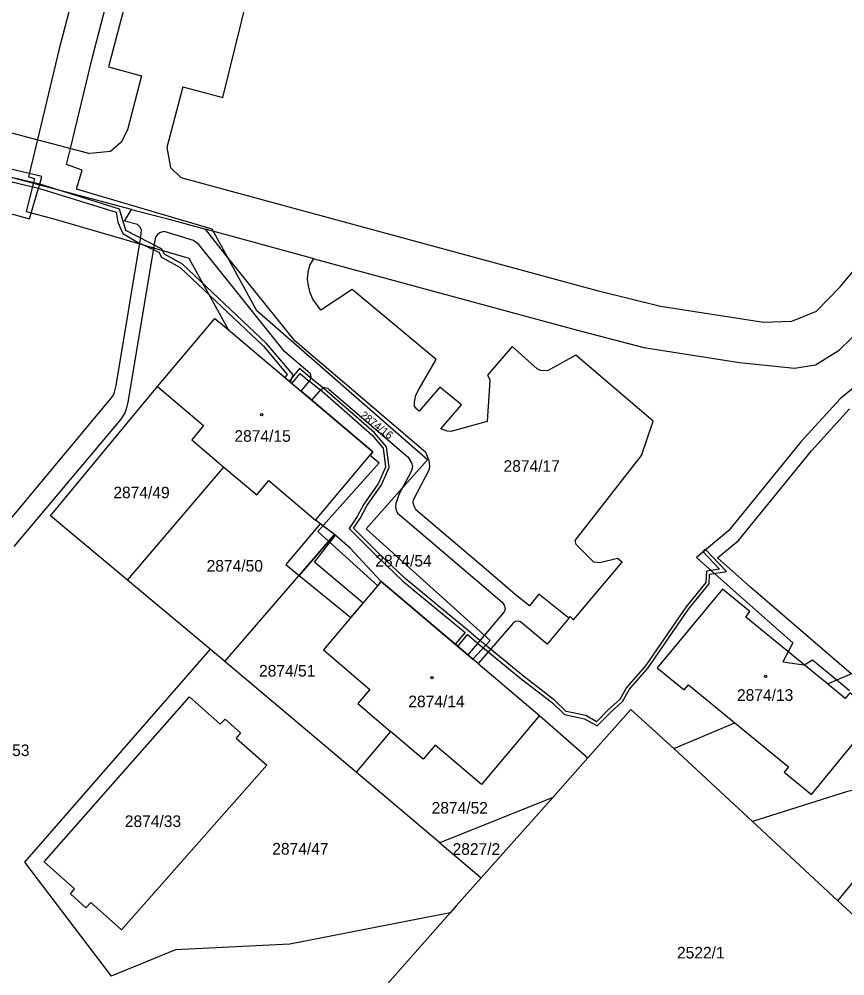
# Model space of a CAD drawing. Extents: x -869103 to -863415, y -1015889 to -1012477.
# Drawn here: x -866723.2 to -866602.7, y -1014986.6 to -1014847 of the extents above; entities that cross this region are included whole.
import ezdxf

# ---------------------------------------------------------------- set-up
doc = ezdxf.new("R2010")
doc.units = 0
for name, color, linetype in [('Hranice parcel', 7, 'Continuous'), ('Parcelní čísla', 7, 'Continuous'), ('Vnitřní kresba', 7, 'Continuous'), ('Věcná břemena k části', 7, 'Continuous'), ('Značky budov', 7, 'Continuous')]:
    doc.layers.add(name, color=color, linetype=linetype)

msp = doc.modelspace()

# ---------------------------------------------------------------- linework, layer by layer
at = {"layer": 'Hranice parcel'}
for p, q in [((-866680.49, -1014902.6), (-866682.06, -1014901.27)), ((-866707.38, -1014928.85), (-866693.32, -1014912.34)), ((-866677.19, -1014922.18), (-866679.98, -1014920.1)), ((-866693.18, -1014940.73), (-866677.19, -1014922.18)), ((-866695.31, -1014938.93), (-866707.38, -1014928.85)), ((-866657.74, -1014939.75), (-866670.35, -1014929.06)), ((-866695.31, -1014938.93), (-866722.45, -1014970.03)), ((-866693.18, -1014940.73), (-866695.31, -1014938.93)), ((-866674.03, -1014956.9), (-866693.18, -1014940.73)), ((-866656.22, -1014941.03), (-866647.26, -1014948.63)), ((-866647.26, -1014948.63), (-866640.21, -1014954.81)), ((-866627.67, -1014953.41), (-866618.76, -1014949.67)), ((-866669, -1014950.94), (-866674.03, -1014956.9)), ((-866616.18, -1014964.08), (-866627.67, -1014953.41)), ((-866640.21, -1014954.81), (-866645.33, -1014960.56)), ((-866661.8, -1014967.22), (-866674.03, -1014956.9)), ((-866645.33, -1014960.56), (-866661.8, -1014967.22)), ((-866645.33, -1014960.56), (-866655.78, -1014972.31)), ((-866603.73, -1014975.65), (-866616.18, -1014964.08)), ((-866661.8, -1014967.22), (-866655.78, -1014972.31)), ((-866603.73, -1014975.65), (-866597.71, -1014968.32)), ((-866722.45, -1014970.03), (-866709.79, -1014986.64)), ((-866593.09, -1014985.55), (-866603.73, -1014975.65)), ((-866660.32, -1014977.41), (-866671.6, -1014990.21))]:
    msp.add_line(p, q, dxfattribs=at)
for points in [[(-866726.42, -1014922.24), (-866709.76, -1014902.31), (-866709.5, -1014901.9), (-866709.32, -1014901.41), (-866709.06, -1014900.44), (-866705.45, -1014878.75), (-866705.35, -1014877.78), (-866705.56, -1014877.31), (-866705.93, -1014876.94), (-866707.85, -1014876.45), (-866706.8, -1014874.73), (-866701.71, -1014876.08), (-866696.03, -1014877.62)], [(-866682.06, -1014901.27), (-866680.72, -1014899.67), (-866680.6, -1014899.16), (-866680.7, -1014898.76), (-866684.5, -1014895.48), (-866692.28, -1014885.73), (-866696.99, -1014879.86), (-866697.75, -1014879.25), (-866702.07, -1014877.98), (-866702.57, -1014878.1), (-866702.97, -1014878.36), (-866703.3, -1014878.78), (-866703.41, -1014879.27), (-866707.35, -1014902.89), (-866707.61, -1014903.87), (-866707.75, -1014904.32), (-866708.27, -1014905.2), (-866708.57, -1014905.61), (-866723.98, -1014923.96)], [(-866642.99, -1014934.42), (-866647.34, -1014930.91), (-866648.73, -1014932.58), (-866650.81, -1014930.94), (-866655.4, -1014927.01), (-866665.31, -1014918.58), (-866665.43, -1014918.37), (-866665.7, -1014917.63), (-866665.67, -1014917.11), (-866663.33, -1014912.67), (-866663.26, -1014912.15), (-866663.36, -1014911.37), (-866663.84, -1014910.21), (-866676.05, -1014899.83), (-866682.94, -1014893.97), (-866688.36, -1014887.19), (-866693.19, -1014881.21), (-866696.03, -1014877.62)], [(-866642.99, -1014934.42), (-866642.78, -1014934.15), (-866642.31, -1014934.65), (-866635.2, -1014926.25), (-866635.87, -1014925.7), (-866638.48, -1014926.31), (-866639.34, -1014926.22), (-866641.93, -1014923.67), (-866642.06, -1014923.05), (-866632.36, -1014910.68), (-866630.66, -1014905.66), (-866641.97, -1014895.99), (-866646.08, -1014898.3), (-866647.12, -1014898.23), (-866647.59, -1014897.99), (-866651.26, -1014894.73), (-866654.84, -1014898.93), (-866654.59, -1014899.37), (-866654.5, -1014899.71), (-866654.88, -1014905.7), (-866660.22, -1014907.13), (-866660.73, -1014907.1), (-866661.66, -1014906.77), (-866658.65, -1014903.24), (-866661.8, -1014900.68), (-866664.82, -1014904.19), (-866665.17, -1014903.87), (-866665.49, -1014903.45), (-866665.52, -1014902.88), (-866665.32, -1014901.84), (-866664.83, -1014900.93), (-866662.36, -1014896.65), (-866674.62, -1014886.41), (-866679.17, -1014889.45), (-866680.37, -1014887.84), (-866680.76, -1014886.9), (-866680.99, -1014885.89), (-866681.11, -1014884.9), (-866681.01, -1014883.88), (-866680.81, -1014882.88), (-866680.23, -1014882.02), (-866680.14, -1014881.94), (-866696.03, -1014877.62)], [(-866703.04, -1014900.57), (-866694.65, -1014890.64), (-866692.71, -1014892.28), (-866682.06, -1014901.27)], [(-866707.38, -1014928.85), (-866718.65, -1014919.44), (-866703.04, -1014900.57)], [(-866703.04, -1014900.57), (-866696.32, -1014906.29), (-866698.02, -1014908.35), (-866693.32, -1014912.34)], [(-866680.49, -1014902.6), (-866679.11, -1014901.02), (-866678.69, -1014900.75), (-866678.17, -1014900.82), (-866677.94, -1014901.04), (-866666.41, -1014910.88), (-866665.96, -1014911.72), (-866665.81, -1014912.21), (-866665.88, -1014912.72), (-866666.07, -1014913.2), (-866667.74, -1014916.24), (-866668.22, -1014917.68), (-866668.3, -1014918.19), (-866668.19, -1014918.7), (-866667.95, -1014919.1), (-866667.51, -1014919.44), (-866652.71, -1014932.09), (-866652.4, -1014932.49), (-866652.28, -1014932.98), (-866652.31, -1014933.23), (-866652.43, -1014933.47), (-866657.74, -1014939.75)], [(-866679.98, -1014920.1), (-866671.58, -1014910.12), (-866680.49, -1014902.6)], [(-866693.32, -1014912.34), (-866688.54, -1014916.4), (-866686.79, -1014914.33), (-866679.98, -1014920.1)], [(-866670.35, -1014929.06), (-866672.41, -1014926.88), (-866674.91, -1014924.16), (-866677.19, -1014922.18)], [(-866605.23, -1014943.99), (-866599.47, -1014941.57), (-866561.86, -1014926.3)], [(-866670.35, -1014929.06), (-866678.8, -1014939.04), (-866672.02, -1014944.8), (-866673.78, -1014946.87), (-866669, -1014950.94)], [(-866605.23, -1014943.99), (-866617.13, -1014934.26), (-866616.57, -1014933.45), (-866620.54, -1014930.19), (-866630.09, -1014941.64), (-866626.15, -1014944.88), (-866625.52, -1014944.11), (-866618.76, -1014949.67)], [(-866642.99, -1014934.42), (-866646.14, -1014938.22), (-866650.05, -1014934.94), (-866650.28, -1014934.82), (-866650.8, -1014934.9), (-866651.18, -1014935.17), (-866656.22, -1014941.03)], [(-866656.22, -1014941.03), (-866656.98, -1014940.39), (-866657.74, -1014939.75)], [(-866618.76, -1014949.67), (-866610.9, -1014956.12), (-866611.54, -1014956.89), (-866607.58, -1014960.14), (-866598.05, -1014948.51), (-866601.98, -1014945.3), (-866602.64, -1014946.11), (-866605.23, -1014943.99)], [(-866690.91, -1014951.12), (-866691.52, -1014951.91), (-866687.06, -1014955.85), (-866708.29, -1014979.9), (-866712.74, -1014975.93), (-866713.47, -1014976.67), (-866715.73, -1014974.65), (-866715.14, -1014973.89), (-866719.55, -1014969.98), (-866698.34, -1014945.89), (-866693.89, -1014949.86), (-866693.15, -1014949.14), (-866690.91, -1014951.12)], [(-866627.67, -1014953.41), (-866633.91, -1014947.72), (-866640.21, -1014954.81)], [(-866554.71, -1014947.43), (-866602.45, -1014959.74), (-866616.18, -1014964.08)], [(-866647.26, -1014948.63), (-866655.73, -1014958.66), (-866662.5, -1014952.95), (-866664.23, -1014955), (-866669, -1014950.94)], [(-866655.78, -1014972.31), (-866659.42, -1014976.39), (-866660.32, -1014977.41)], [(-866660.32, -1014977.41), (-866683.7, -1014982), (-866700.37, -1014982.83), (-866709.79, -1014986.64)]]:
    msp.add_lwpolyline(points, dxfattribs=at)
at = {"layer": 'Vnitřní kresba'}
for p, q in [((-866700.75, -1014818.2), (-866710.15, -1014853.94)), ((-866693.49, -1014858.4), (-866684.57, -1014822.08)), ((-866603.37, -1014886.05), (-866563.75, -1014837.94)), ((-866710.15, -1014853.94), (-866705.37, -1014855.24)), ((-866705.37, -1014855.24), (-866707.4, -1014863.14)), ((-866699.34, -1014856.86), (-866701.67, -1014865.7)), ((-866699.34, -1014856.86), (-866693.49, -1014858.4)), ((-866737.12, -1014860.17), (-866712.88, -1014866.57)), ((-866707.4, -1014863.14), (-866708.33, -1014864.92)), ((-866708.33, -1014864.92), (-866709.86, -1014866.27)), ((-866701.67, -1014865.7), (-866701.14, -1014868.61)), ((-866706.8, -1014874.73), (-866739.06, -1014866.16)), ((-866709.86, -1014866.27), (-866712.88, -1014866.57)), ((-866701.14, -1014868.61), (-866699.56, -1014870.12)), ((-866638.46, -1014886.74), (-866699.56, -1014870.12)), ((-866680.14, -1014881.94), (-866641.91, -1014892.33)), ((-866629.58, -1014888.91), (-866638.46, -1014886.74)), ((-866603.37, -1014886.05), (-866606.86, -1014889.66)), ((-866614.58, -1014891.23), (-866629.58, -1014888.91)), ((-866606.86, -1014889.66), (-866610.48, -1014891.1)), ((-866641.91, -1014892.33), (-866632.06, -1014894.87)), ((-866610.48, -1014891.1), (-866614.58, -1014891.23)), ((-866603.55, -1014895.26), (-866599.94, -1014891.78)), ((-866632.06, -1014894.87), (-866618.05, -1014897.07)), ((-866607, -1014897.43), (-866603.55, -1014895.26)), ((-866618.05, -1014897.07), (-866610.03, -1014897.91)), ((-866610.03, -1014897.91), (-866607, -1014897.43))]:
    msp.add_line(p, q, dxfattribs=at)
at = {"layer": 'Věcná břemena k části'}
for points in [[(-866712.22, -1014831.55), (-866717.37, -1014851.29), (-866720.55, -1014864.54), (-866721.86, -1014869.99), (-866720.98, -1014870.21), (-866721.17, -1014870.98), (-866722.21, -1014875.06), (-866718.13, -1014876.1), (-866705.62, -1014879.74), (-866703.59, -1014880.33), (-866698.45, -1014881.83), (-866692.71, -1014892.28), (-866671.58, -1014910.12), (-866671.98, -1014910.59), (-866670.69, -1014911.72), (-866679.6, -1014921.73), (-866670.86, -1014929.67), (-866670.35, -1014929.06), (-866656.98, -1014940.39), (-866654.45, -1014937.67), (-866672.58, -1014921.36), (-866667.29, -1014915.42), (-866663.6, -1014911.28), (-866688.5, -1014889.56), (-866692.87, -1014881.61), (-866695.05, -1014877.64), (-866714.83, -1014871.78), (-866714.02, -1014869.01), (-866716.31, -1014868.2), (-866715.73, -1014865.82), (-866712.52, -1014852.52), (-866707.38, -1014832.81)], [(-866683.63, -1014899.94), (-866683.24, -1014898.88), (-866687.13, -1014894.3), (-866699.36, -1014882.71), (-866701.99, -1014881.25), (-866702.42, -1014880.49), (-866707.63, -1014877.81), (-866708.55, -1014874.68), (-866720.21, -1014871.04), (-866732.07, -1014868.28), (-866733.76, -1014868.29), (-866745.17, -1014865.75), (-866747.66, -1014864.53), (-866765.6, -1014859.97), (-866783.98, -1014855.28), (-866792.23, -1014851.49), (-866799.35, -1014847.43), (-866799.29, -1014846.51)], [(-866735.3, -1014872.36), (-866721.72, -1014876.09), (-866720.37, -1014871.62), (-866720.26, -1014871.22), (-866720.21, -1014871.04), (-866719.91, -1014869.94), (-866751.66, -1014862.4)], [(-866732.13, -1014868.88), (-866720.37, -1014871.62), (-866709.07, -1014875.14), (-866708.82, -1014876.61), (-866708.1, -1014878.23), (-866705.85, -1014879.58), (-866702.84, -1014880.97), (-866702.43, -1014881.69), (-866699.72, -1014883.19), (-866687.57, -1014894.72), (-866684.08, -1014898.85), (-866684.42, -1014899.28), (-866683.63, -1014899.94)], [(-866598.37, -1014898.26), (-866603.38, -1014902.39), (-866609.1, -1014908.68), (-866619.62, -1014921.61), (-866624.35, -1014925.55), (-866618.59, -1014930.65), (-866610.29, -1014937.98), (-866610.95, -1014939.32), (-866611.74, -1014940.78), (-866608.7, -1014941.23), (-866608.65, -1014941.2), (-866607.44, -1014940.47), (-866603.87, -1014943.42), (-866602, -1014944.96)], [(-866601.76, -1014942.53), (-866616.4, -1014929.92), (-866621.28, -1014925.59), (-866618.24, -1014923.07), (-866607.56, -1014909.96), (-866602, -1014903.85)]]:
    msp.add_lwpolyline(points, dxfattribs=at)
for points in [[(-866683.41, -1014900.13), (-866682.22, -1014898.68), (-866681.08, -1014899.65), (-866680.85, -1014899.83), (-866679.2, -1014901.12), (-866678.99, -1014901.29), (-866671.69, -1014907.69), (-866670.08, -1014909.59), (-866669.74, -1014912.35), (-866670.75, -1014914.71), (-866672.89, -1014917.74), (-866673.88, -1014919.57), (-866675.03, -1014921.31), (-866671.01, -1014925.35), (-866667.23, -1014929), (-866658.13, -1014936.47), (-866659.55, -1014938.21), (-866659.17, -1014938.54), (-866657.75, -1014936.79), (-866656.49, -1014937.88), (-866656.29, -1014938.04), (-866654.74, -1014939.31), (-866654.5, -1014939.5), (-866649.94, -1014943.26), (-866645.37, -1014946.78), (-866643.63, -1014948.47), (-866640.68, -1014949.11), (-866638.83, -1014950.13), (-866636.87, -1014948.11), (-866635.14, -1014946.58), (-866634.14, -1014944.78), (-866631.39, -1014941.65), (-866625.52, -1014933.1), (-866622.52, -1014929.41), (-866622.43, -1014927.98), (-866619.98, -1014927.58), (-866623.07, -1014924.35), (-866623.43, -1014924.69), (-866621, -1014927.24), (-866622.91, -1014927.54), (-866623, -1014929.21), (-866625.92, -1014932.8), (-866631.79, -1014941.35), (-866634.56, -1014944.5), (-866635.54, -1014946.26), (-866637.21, -1014947.75), (-866638.93, -1014949.51), (-866640.5, -1014948.63), (-866643.39, -1014948.01), (-866645.05, -1014946.4), (-866649.62, -1014942.86), (-866654.18, -1014939.12), (-866654.41, -1014938.93), (-866655.97, -1014937.66), (-866656.17, -1014937.5), (-866657.62, -1014936.24), (-866666.89, -1014928.62), (-866670.65, -1014924.99), (-866674.39, -1014921.25), (-866673.46, -1014919.83), (-866672.47, -1014918), (-866670.31, -1014914.95), (-866669.22, -1014912.43), (-866669.6, -1014909.39), (-866671.33, -1014907.33), (-866678.67, -1014900.91), (-866678.79, -1014900.81), (-866680.65, -1014899.36), (-866680.76, -1014899.27), (-866682.28, -1014897.96), (-866683.79, -1014899.81)], [(-866684.29, -1014926.59), (-866682.35, -1014928.17), (-866677.19, -1014922.18), (-866679.3, -1014920.61)], [(-866673, -1014932.19), (-866680.11, -1014926.21), (-866677.04, -1014922.31), (-866677.19, -1014922.18), (-866682.35, -1014928.17), (-866674.79, -1014934.31)]]:
    msp.add_lwpolyline(points, close=True, dxfattribs=at)
at = {"layer": 'Značky budov'}
for centre in [(-866687.8, -1014904.69), (-866662.95, -1014943.09), (-866614.27, -1014942.91)]:
    msp.add_circle(centre, 0.175, dxfattribs=at)

# ---------------------------------------------------------------- texts
at = {"layer": 'Parcelní čísla'}
msp.add_text('2874/16', height=1.139, rotation=322, dxfattribs=at).set_placement((-866673.54, -1014904.96))
for s, p in [('2874/15', (-866691.79, -1014908.66)), ('2874/17', (-866652.51, -1014913.04)), ('2874/49', (-866709.46, -1014916.91)), ('2874/50', (-866695.85, -1014927.61)), ('2874/54', (-866671.22, -1014926.87)), ('2874/51', (-866688.2, -1014942.93)), ('2874/13', (-866618.44, -1014946.47)), ('2874/14', (-866666.41, -1014947.41)), ('2874/53', (-866729.92, -1014954.54)), ('2874/52', (-866663.01, -1014962.94)), ('2874/33', (-866707.79, -1014964.89)), ('2874/47', (-866686.27, -1014968.91)), ('2827/2', (-866659.95, -1014968.95)), ('2522/1', (-866627.2, -1014984.08))]:
    msp.add_text(s, height=1.7, dxfattribs=at).set_placement(p)

doc.saveas('drawing.dxf')
